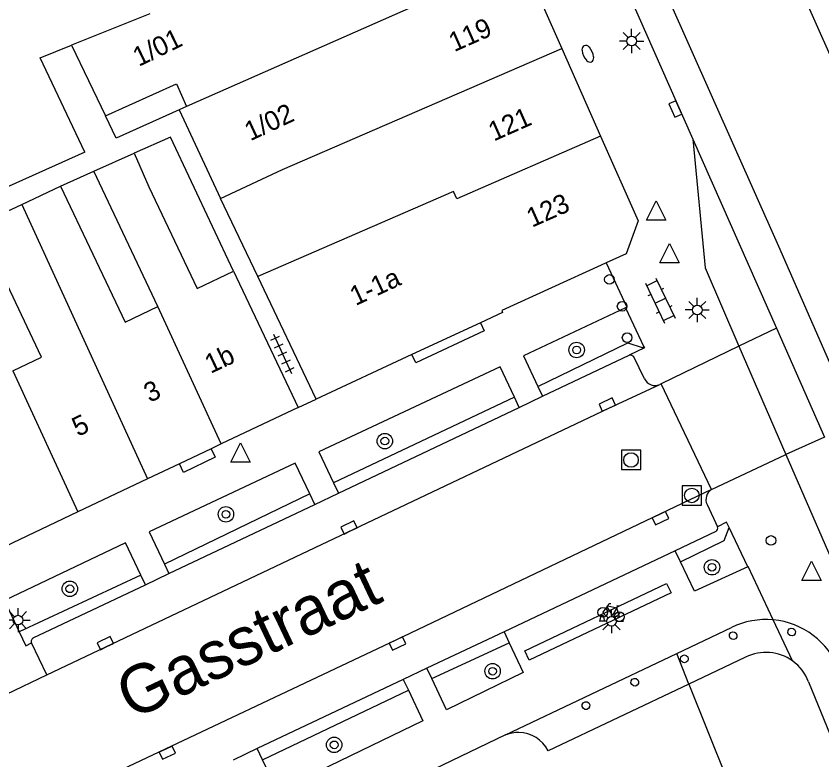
# Model space of a CAD drawing. Extents: x 132998 to 136004, y 396998 to 398512.
# Drawn here: x 134369.58 to 134411.25, y 397317.86 to 397356.32 of the extents above; entities that cross this region are included whole.
import ezdxf

# ---------------------------------------------------------------- set-up
doc = ezdxf.new("R2010")
doc.units = 0
for name, color, linetype in [('gg-afsc-erfafscheiding', 7, 'Continuous'), ('gg-afsc-hekwerk', 7, 'Continuous'), ('gg-anno-huisnummerreeks BGT', 7, 'Continuous'), ('gg-anno-openbare ruimte label', 7, 'Continuous'), ('gg-bbg-gedigitaliseerde bebouwing', 7, 'Continuous'), ('gg-bbg-hoofdgebouw', 7, 'Continuous'), ('gg-bbg-onder overbouw', 7, 'Continuous'), ('gg-bbg-pand overbouw', 7, 'Continuous'), ('gg-bbg-pilaar onder overbouw', 7, 'Continuous'), ('gg-bbg-tussenscheiding', 7, 'Continuous'), ('gg-bbg-tussenscheiding niveau 01', 7, 'Continuous'), ('gg-knt-verharding', 7, 'Continuous'), ('gg-knt-verharding nz', 7, 'Continuous'), ('gt-grn-weggrens', 7, 'Continuous'), ('gt-symb-boom', 7, 'Continuous'), ('gt-symb-brandkraan', 7, 'Continuous'), ('gt-symb-fietsenrek', 7, 'Continuous'), ('gt-symb-klinker verharding', 7, 'Continuous'), ('gt-symb-kolk', 7, 'Continuous'), ('gt-symb-lichtmast', 7, 'Continuous'), ('gt-symb-paal', 7, 'Continuous'), ('gt-symb-rioolschacht', 7, 'Continuous'), ('gt-symb-tegel verharding', 7, 'Continuous'), ('gt-symb-verkeersbordpaal', 7, 'Continuous'), ('gt-symb-waterafsluiter', 7, 'Continuous')]:
    doc.layers.add(name, color=color, linetype=linetype)

# ---------------------------------------------------------------- blocks, each defined once
blk = doc.blocks.new('gt0-VPAAL')
at = {"layer": 'gt-symb-verkeersbordpaal'}
blk.add_circle((0, 0), 0.25, dxfattribs=at)
blk = doc.blocks.new('gt0-LMAST')
at = {"layer": 'gt-symb-lichtmast'}
for p, q in [((-0.182, 0.173), (-0.447, 0.438)), ((-0.005, 0.246), (-0.005, 0.621)), ((0.172, 0.173), (0.437, 0.438)), ((-0.255, -0.004), (-0.63, -0.004)), ((-0.182, -0.181), (-0.447, -0.446)), ((-0.005, -0.254), (-0.005, -0.629)), ((0.437, -0.446), (0.172, -0.181)), ((0.245, -0.004), (0.62, -0.004))]:
    blk.add_line(p, q, dxfattribs=at)
blk.add_circle((-0.005, -0.004), 0.25, dxfattribs=at)
blk = doc.blocks.new('gt0-PAAL')
at = {"layer": 'gt-symb-paal'}
blk.add_circle((0, 0), 0.25, dxfattribs=at)
blk = doc.blocks.new('gt0-KL1')
at = {"layer": 'gt-symb-klinker verharding'}
for p, q in [((-0.5, 0.3), (-0.5, 0.45)), ((0.5, 0.3), (0.5, 0.45)), ((-1.15, 0.3), (1.15, 0.3)), ((-1, -0.3), (-1, 0.3)), ((0, -0.3), (0, 0.3)), ((1, -0.3), (1, 0.3)), ((-1.15, -0.3), (1.15, -0.3)), ((-0.5, -0.45), (-0.5, -0.3)), ((0.5, -0.45), (0.5, -0.3))]:
    blk.add_line(p, q, dxfattribs=at)
blk = doc.blocks.new('gt0-WAFSL')
at = {"layer": 'gt-symb-waterafsluiter'}
for p, q in [((-0.5, -0.333), (0, 0.667)), ((0, 0.667), (0.5, -0.333)), ((0.5, -0.333), (-0.5, -0.333))]:
    blk.add_line(p, q, dxfattribs=at)
blk = doc.blocks.new('gt0-BOOM')
at = {"layer": 'gt-symb-boom'}
for radius in [0.4, 0.2]:
    blk.add_circle((0, 0), radius, dxfattribs=at)
blk = doc.blocks.new('gt0-TEG1')
at = {"layer": 'gt-symb-tegel verharding'}
for p, q in [((-1.125, 0), (1.125, 0)), ((-0.9, -0.25), (-0.9, 0.25)), ((-0.45, -0.25), (-0.45, 0.25)), ((0, -0.25), (0, 0.25)), ((0.45, -0.25), (0.45, 0.25)), ((0.9, -0.25), (0.9, 0.25))]:
    blk.add_line(p, q, dxfattribs=at)
blk = doc.blocks.new('gt0-KOLK')
at = {"layer": 'gt-symb-kolk'}
blk.add_lwpolyline([(0, 0), (0.375, 0), (0.375, 0.4), (-0.375, 0.4), (-0.375, 0), (0, 0)], dxfattribs=at)
blk = doc.blocks.new('gt0-RS')
at = {"layer": 'gt-symb-rioolschacht'}
blk.add_lwpolyline([(-0.5, -0.5), (0.5, -0.5), (0.5, 0.5), (-0.5, 0.5)], close=True, dxfattribs=at)
blk.add_circle((0, 0), 0.375, dxfattribs=at)
blk = doc.blocks.new('gt0-FREK')
at = {"layer": 'gt-symb-fietsenrek'}
for p, q in [((0.757, 0.841), (0.866, 0.816)), ((0.259, 0.762), (0.294, 0.823)), ((0.54, 0.335), (0.259, 0.762)), ((0.294, 0.823), (0.767, 0.714)), ((0.767, 0.714), (0.54, 0.335)), ((0.767, 0.714), (0.84, 0.822)), ((0.895, 0.252), (0.767, 0.714))]:
    blk.add_line(p, q, dxfattribs=at)
for points in [[(0.294, 0.823), (0.36, 0.937), (0.452, 0.935)], [(0.036, 0.476), (0.228, 0.708), (0.259, 0.762)], [(-0.124, 0), (-0.047, 0.312), (0.053, 0.312), (0.12, 0)], [(0.54, 0.335), (0.555, 0.305), (0.895, 0.252)]]:
    blk.add_lwpolyline(points, dxfattribs=at)
for centre in [(0.036, 0.476), (0.895, 0.252)]:
    blk.add_circle(centre, 0.252, dxfattribs=at)
blk = doc.blocks.new('gt0-BR')
at = {"layer": 'gt-symb-brandkraan'}
for centre, radius, start, end in [((-0.244, 0), 0.206, 107.5669, 252.4331), ((0.599, -2.664), 3, 106.892, 107.5669), ((0, -0.691), 0.938, 73.108, 106.892), ((-0.599, -2.664), 3, 72.4331, 73.108), ((0.244, 0), 0.206, 287.567, 72.4331), ((0.599, 2.664), 3, 252.4331, 253.108), ((0, 0.691), 0.938, 253.108, 286.8921), ((-0.599, 2.664), 3, 286.8921, 287.567)]:
    blk.add_arc(centre, radius, start, end, dxfattribs=at)

msp = doc.modelspace()

# ---------------------------------------------------------------- linework, layer by layer
at = {"layer": 'gg-afsc-erfafscheiding'}
msp.add_line((134371.88, 397347.524), (134373.591, 397348.302), dxfattribs=at)
for points in [[(134373.125, 397349.285), (134370.815, 397354.16), (134372.445, 397354.816)], [(134378.016, 397351.475), (134374.753, 397350.014), (134374.205, 397351.17)], [(134380.821, 397343.136), (134377.56, 397350.057), (134375.684, 397349.227)], [(134373.125, 397349.285), (134365.64, 397345.932), (134366.973, 397343.122)]]:
    msp.add_lwpolyline(points, dxfattribs=at)
at = {"layer": 'gg-afsc-hekwerk'}
msp.add_line((134384.16, 397336.09), (134385.09, 397336.52), dxfattribs=at)
at = {"layer": 'gg-bbg-gedigitaliseerde bebouwing'}
for p, q in [((134376.493, 397356.446), (134372.445, 397354.816)), ((134372.445, 397354.816), (134374.205, 397351.17)), ((134378.397, 397351.651), (134378.016, 397351.475)), ((134378.016, 397351.475), (134380.145, 397346.892)), ((134373.591, 397348.302), (134375.684, 397349.227)), ((134376.906, 397341.306), (134373.591, 397348.302)), ((134369.873, 397346.585), (134371.88, 397347.524)), ((134382.072, 397342.85), (134380.145, 397346.892)), ((134380.821, 397343.136), (134384.16, 397336.09)), ((134385.09, 397336.52), (134382.072, 397342.85))]:
    msp.add_line(p, q, dxfattribs=at)
for points in [[(134374.205, 397351.17), (134377.879, 397352.823), (134378.397, 397351.651)], [(134375.684, 397349.227), (134376.449, 397347.497), (134378.943, 397342.244), (134380.821, 397343.136)], [(134371.88, 397347.524), (134375.21, 397340.501), (134376.906, 397341.306)], [(134369.413, 397337.982), (134370.887, 397338.682), (134367.632, 397345.537), (134369.873, 397346.585)]]:
    msp.add_lwpolyline(points, dxfattribs=at)
at = {"layer": 'gg-bbg-hoofdgebouw'}
for p, q in [((134395.734, 397359.302), (134397.799, 397354.644)), ((134397.799, 397354.644), (134399.804, 397350.12)), ((134400.089, 397343.556), (134399.837, 397343.441)), ((134393.595, 397340.468), (134390.044, 397338.82)), ((134390.044, 397338.82), (134385.09, 397336.52)), ((134384.16, 397336.09), (134380.191, 397334.206)), ((134380.191, 397334.206), (134379.658, 397333.953)), ((134379.658, 397333.953), (134378.023, 397333.176)), ((134378.023, 397333.176), (134376.369, 397332.391)), ((134376.369, 397332.391), (134372.768, 397330.682)), ((134372.768, 397330.682), (134367.972, 397328.405))]:
    msp.add_line(p, q, dxfattribs=at)
for points in [[(134399.804, 397350.12), (134401.75, 397345.73), (134401.13, 397344.03), (134400.089, 397343.556)], [(134399.837, 397343.441), (134394.7, 397341.1), (134394.74, 397341), (134393.595, 397340.468)], [(134394.897, 397319.15), (134383.69, 397313.77), (134382.389, 397313.142)]]:
    msp.add_lwpolyline(points, dxfattribs=at)
at = {"layer": 'gg-bbg-onder overbouw'}
for p, q in [((134407.31, 397323.17), (134404.377, 397321.781)), ((134404.377, 397321.781), (134397.09, 397318.33))]:
    msp.add_line(p, q, dxfattribs=at)
msp.add_lwpolyline([(134410.56, 397321.89), (134417.26, 397305.5), (134418.79, 397306.07)], dxfattribs=at)
for centre, radius, start, end in [((134408.365, 397321.082), 2.339, 54.0959, 116.8107), ((134408.364, 397321.082), 2.34, 20.1937, 54.0671), ((134395.552, 397317.594), 1.688, 89.2469, 112.8191), ((134395.557, 397317.572), 1.71, 26.3026, 89.4423)]:
    msp.add_arc(centre, radius, start, end, dxfattribs=at)
at = {"layer": 'gg-bbg-pand overbouw'}
for p, q in [((134403.746, 397323.361), (134406.58, 397324.71)), ((134394.897, 397319.15), (134403.746, 397323.361))]:
    msp.add_line(p, q, dxfattribs=at)
for centre, radius, start, end in [((134408.361, 397321.048), 4.073, 84.7345, 115.936), ((134408.36, 397321.068), 4.053, 21.1507, 84.696)]:
    msp.add_arc(centre, radius, start, end, dxfattribs=at)
at = {"layer": 'gg-bbg-pilaar onder overbouw'}
for points in [[(134406.508, 397324.161), (134406.467, 397324.255), (134406.478, 397324.358), (134406.54, 397324.442), (134406.635, 397324.483), (134406.738, 397324.472), (134406.821, 397324.41), (134406.862, 397324.315), (134406.851, 397324.212), (134406.79, 397324.129), (134406.695, 397324.088), (134406.592, 397324.099), (134406.508, 397324.161)], [(134409.561, 397324.63), (134409.656, 397324.672), (134409.759, 397324.661), (134409.842, 397324.6), (134409.884, 397324.505), (134409.873, 397324.402), (134409.812, 397324.318), (134409.718, 397324.276), (134409.615, 397324.288), (134409.531, 397324.349), (134409.489, 397324.443), (134409.5, 397324.546), (134409.561, 397324.63)], [(134403.939, 397323.089), (134403.965, 397323.189), (134404.039, 397323.262), (134404.139, 397323.289), (134404.239, 397323.262), (134404.312, 397323.189), (134404.339, 397323.089), (134404.312, 397322.989), (134404.239, 397322.916), (134404.139, 397322.889), (134404.039, 397322.916), (134403.965, 397322.989), (134403.939, 397323.089)], [(134401.385, 397321.949), (134401.445, 397322.033), (134401.539, 397322.077), (134401.642, 397322.067), (134401.727, 397322.007), (134401.77, 397321.913), (134401.76, 397321.81), (134401.701, 397321.726), (134401.607, 397321.682), (134401.503, 397321.692), (134401.419, 397321.752), (134401.376, 397321.846), (134401.385, 397321.949)], [(134398.854, 397320.621), (134398.856, 397320.725), (134398.91, 397320.813), (134399.001, 397320.862), (134399.105, 397320.86), (134399.193, 397320.806), (134399.242, 397320.715), (134399.24, 397320.612), (134399.186, 397320.523), (134399.095, 397320.474), (134398.992, 397320.476), (134398.903, 397320.53), (134398.854, 397320.621)]]:
    msp.add_lwpolyline(points, dxfattribs=at)
at = {"layer": 'gg-bbg-tussenscheiding'}
for p, q in [((134395.734, 397359.302), (134378.397, 397351.651)), ((134369.873, 397346.585), (134376.369, 397332.391)), ((134380.191, 397334.206), (134376.906, 397341.306)), ((134369.413, 397337.982), (134372.768, 397330.682)), ((134404.377, 397321.781), (134411.847, 397303.083))]:
    msp.add_line(p, q, dxfattribs=at)
for points in [[(134380.145, 397346.892), (134383.347, 397348.394), (134397.799, 397354.644)], [(134399.804, 397350.12), (134392.364, 397346.878), (134392.201, 397347.252), (134382.072, 397342.85)]]:
    msp.add_lwpolyline(points, dxfattribs=at)
at = {"layer": 'gg-bbg-tussenscheiding niveau 01'}
msp.add_line((134404.377, 397321.781), (134403.746, 397323.361), dxfattribs=at)
at = {"layer": 'gg-knt-verharding'}
for p, q in [((134399.477, 397361.517), (134404.584, 397349.957)), ((134404.584, 397349.957), (134408.903, 397340.18)), ((134401.093, 397341.24), (134402.051, 397339.222)), ((134408.903, 397340.18), (134411.389, 397334.553)), ((134406.963, 397339.253), (134409.392, 397333.65)), ((134396.81, 397336.662), (134401.28, 397338.783)), ((134396.568, 397337.172), (134396.81, 397336.662)), ((134402.94, 397337.302), (134402.867, 397337.265)), ((134405.542, 397331.845), (134402.94, 397337.302)), ((134395.351, 397336.614), (134385.999, 397332.183)), ((134395.6, 397336.088), (134395.351, 397336.614)), ((134395.6, 397336.088), (134396.81, 397336.662)), ((134386.25, 397331.653), (134395.6, 397336.088)), ((134409.392, 397333.65), (134410.608, 397330.845)), ((134385.999, 397332.183), (134386.25, 397331.653)), ((134384.764, 397331.625), (134377.244, 397327.99)), ((134385.026, 397331.072), (134384.764, 397331.625)), ((134385.026, 397331.072), (134386.25, 397331.653)), ((134377.48, 397327.492), (134385.026, 397331.072)), ((134405.311, 397331.06), (134405.849, 397329.921)), ((134410.608, 397330.845), (134417.849, 397314.143)), ((134405.76, 397329.669), (134403.662, 397328.676)), ((134407.415, 397327.847), (134406.451, 397329.876)), ((134403.662, 397328.676), (134394.813, 397324.485)), ((134403.932, 397328.107), (134403.662, 397328.676)), ((134377.244, 397327.99), (134377.48, 397327.492)), ((134376.025, 397327.418), (134369.741, 397324.478)), ((134376.264, 397326.915), (134376.025, 397327.418)), ((134376.264, 397326.915), (134377.48, 397327.492)), ((134370.466, 397324.165), (134376.264, 397326.915)), ((134394.813, 397324.485), (134390.827, 397322.598)), ((134394.813, 397324.485), (134395.08, 397323.922)), ((134371.169, 397322.252), (134370.376, 397323.907)), ((134391.081, 397322.062), (134395.08, 397323.922)), ((134390.827, 397322.598), (134389.604, 397322.018)), ((134391.081, 397322.062), (134390.827, 397322.598)), ((134369.081, 397321.258), (134371.169, 397322.252)), ((134389.604, 397322.018), (134382.053, 397318.443)), ((134389.604, 397322.018), (134389.868, 397321.461)), ((134382.323, 397317.873), (134389.868, 397321.461)), ((134382.053, 397318.443), (134380.806, 397317.852)), ((134382.323, 397317.873), (134382.053, 397318.443))]:
    msp.add_line(p, q, dxfattribs=at)
for points in [[(134404.584, 397349.957), (134405.209, 397343.299), (134406.963, 397339.253)], [(134401.093, 397341.24), (134395.815, 397338.76), (134396.568, 397337.172)], [(134393.595, 397340.468), (134393.791, 397340.045), (134390.245, 397338.387), (134390.044, 397338.82)], [(134396.568, 397337.172), (134401.218, 397339.426), (134401.96, 397339.179), (134402.051, 397339.222)], [(134402.051, 397339.222), (134402.079, 397339.162), (134401.28, 397338.783)], [(134402.083, 397337.56), (134401.53, 397338.701), (134401.415, 397338.777), (134401.28, 397338.783)], [(134395.351, 397336.614), (134394.607, 397338.182), (134385.236, 397333.791), (134385.999, 397332.183)], [(134379.658, 397333.953), (134379.865, 397333.516), (134378.237, 397332.726), (134378.023, 397333.176)], [(134384.764, 397331.625), (134384.015, 397333.201), (134376.456, 397329.651), (134377.244, 397327.99)], [(134406.451, 397329.876), (134406.323, 397330.146), (134405.849, 397329.921)], [(134403.932, 397328.107), (134406.206, 397329.201), (134406.451, 397329.876)], [(134376.025, 397327.418), (134375.236, 397329.082), (134368.97, 397326.101), (134369.741, 397324.478)], [(134407.415, 397327.847), (134404.656, 397326.578), (134403.932, 397328.107)], [(134369.741, 397324.478), (134370.079, 397323.766), (134370.376, 397323.907)], [(134395.08, 397323.922), (134395.805, 397322.389), (134391.843, 397320.453), (134391.081, 397322.062)], [(134389.868, 397321.461), (134390.616, 397319.881), (134383.091, 397316.25), (134382.323, 397317.873)]]:
    msp.add_lwpolyline(points, dxfattribs=at)
for centre, radius, start, end in [((134402.63, 397337.825), 0.608, 205.8433, 292.9165), ((134405.892, 397331.315), 0.635, 123.4879, 203.7173), ((134405.665, 397329.844), 0.199, 298.4746, 22.6215), ((134370.543, 397323.993), 0.188, 114.1905, 207.3482)]:
    msp.add_arc(centre, radius, start, end, dxfattribs=at)
at = {"layer": 'gg-knt-verharding nz'}
msp.add_line((134409.737, 397322.977), (134408.735, 397325.103), dxfattribs=at)
for points in [[(134448.338, 397249.867), (134446.408, 397258.505), (134443.599, 397269.635), (134441.438, 397277.631), (134437.494, 397290.868), (134435.387, 397297.027), (134431.335, 397308.642), (134428.039, 397317.125), (134424.851, 397324.58), (134415.451, 397345.813), (134387.249, 397409.187), (134383.791, 397416.912), (134375.501, 397436.069), (134366.613, 397456.113), (134359.886, 397471.196)], [(134442.125, 397248.597), (134439.871, 397258.559), (134435.927, 397273.741), (134432.739, 397284.979), (134428.525, 397297.783), (134421.88, 397314.964), (134418.152, 397323.608), (134409.022, 397344.408), (134388.437, 397390.655), (134376.875, 397416.804), (134368.401, 397436.036), (134357.38, 397460.834), (134354.031, 397468.621)], [(134400.089, 397343.556), (134401.162, 397341.273), (134401.093, 397341.24)], [(134371.169, 397322.252), (134400.235, 397336.055), (134402.867, 397337.265)], [(134405.542, 397331.845), (134389.215, 397324.06), (134373.829, 397316.78)], [(134408.735, 397325.103), (134407.438, 397327.857), (134407.415, 397327.847)], [(134396.119, 397323.012), (134395.884, 397323.494), (134403.218, 397326.975), (134403.454, 397326.505), (134396.119, 397323.012)]]:
    msp.add_lwpolyline(points, dxfattribs=at)
at = {"layer": 'gt-grn-weggrens'}
for p, q in [((134408.903, 397340.18), (134406.963, 397339.253)), ((134406.963, 397339.253), (134402.94, 397337.302)), ((134411.389, 397334.553), (134409.392, 397333.65)), ((134405.542, 397331.845), (134409.392, 397333.65))]:
    msp.add_line(p, q, dxfattribs=at)

# ---------------------------------------------------------------- block references
at = {"layer": 'gt-symb-boom'}
for p in [(134398.566, 397339.057), (134388.649, 397334.346), (134380.429, 397330.561), (134405.569, 397327.823), (134372.357, 397326.709), (134394.221, 397322.446), (134386.028, 397318.638)]:
    msp.add_blockref('gt0-BOOM', p, dxfattribs=at)
at = {"layer": 'gt-symb-brandkraan', "rotation": -66.10152212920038}
msp.add_blockref('gt0-BR', (134399.148, 397354.375), dxfattribs=at)
at = {"layer": 'gt-symb-fietsenrek'}
msp.add_blockref('gt0-FREK', (134399.884, 397325.012), dxfattribs=at)
at = {"layer": 'gt-symb-klinker verharding', "rotation": -64.33212483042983}
msp.add_blockref('gt0-KL1', (134402.893, 397341.61), dxfattribs=at)
at = {"layer": 'gt-symb-kolk'}
for p, rotation in [((134403.491, 397351.435), -66.10152212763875), ((134400.235, 397336.055), 24.691726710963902), ((134402.82, 397330.537), -154.53943072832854), ((134386.88, 397329.702), 25.457100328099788), ((134374.272, 397323.719), 25.388400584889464), ((134389.215, 397324.06), -154.6296410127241), ((134377.313, 397318.418), -154.81734597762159)]:
    msp.add_blockref('gt0-KOLK', p, dxfattribs=dict(at, rotation=rotation))
at = {"layer": 'gt-symb-lichtmast'}
for p in [(134401.418, 397355.037), (134404.81, 397341.129), (134369.682, 397325.091), (134400.378, 397325.035)]:
    msp.add_blockref('gt0-LMAST', p, dxfattribs=at)
at = {"layer": 'gt-symb-paal'}
for p in [(134400.265, 397342.702), (134400.921, 397341.32)]:
    msp.add_blockref('gt0-PAAL', p, dxfattribs=at)
at = {"layer": 'gt-symb-rioolschacht'}
for p in [(134401.38, 397333.369), (134404.526, 397331.535)]:
    msp.add_blockref('gt0-RS', p, dxfattribs=at)
at = {"layer": 'gt-symb-tegel verharding', "rotation": -65.30485348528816}
msp.add_blockref('gt0-TEG1', (134383.356, 397338.857), dxfattribs=at)
at = {"layer": 'gt-symb-verkeersbordpaal'}
for p in [(134401.18, 397339.698), (134408.62, 397329.208)]:
    msp.add_blockref('gt0-VPAAL', p, dxfattribs=at)
at = {"layer": 'gt-symb-waterafsluiter'}
for p in [(134402.683, 397346.106), (134403.368, 397343.898), (134381.177, 397333.595), (134410.715, 397327.471)]:
    msp.add_blockref('gt0-WAFSL', p, dxfattribs=at)

# ---------------------------------------------------------------- texts
at = {"layer": 'gg-anno-huisnummerreeks BGT'}
for s, rotation, p in [('119', 23.9, (134392.235, 397354.452)), ('1/01', 25.8, (134375.92, 397353.69)), ('1/02', 24.9, (134381.686, 397349.844)), ('121', 23.9, (134394.283, 397349.832)), ('123', 23.9, (134396.258, 397345.375)), ('1-1a', 24.9, (134387.134, 397341.326)), ('1b', 25.4, (134379.636, 397337.817)), ('3', 25.4, (134376.482, 397336.318)), ('5', 25.4, (134372.771, 397334.557))]:
    msp.add_text(s, height=1, rotation=rotation, dxfattribs=at).set_placement(p)
at = {"layer": 'gg-anno-openbare ruimte label'}
msp.add_text('Gasstraat', height=2.5, rotation=25.3, dxfattribs=at).set_placement((134375.55, 397319.905))

doc.saveas('drawing.dxf')
